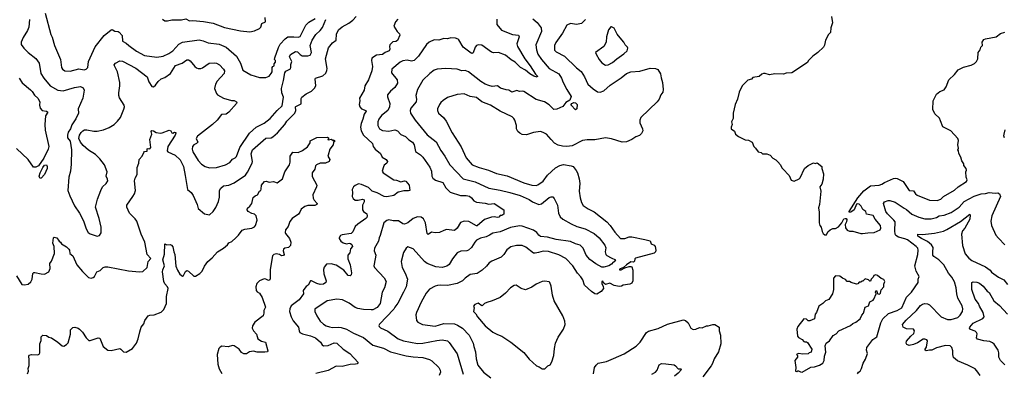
# Model space of a CAD drawing. Extents: x 1678431 to 1860718, y 384618 to 522882.
# Tile 321 of 473: x 1777061 to 1788279, y 497301 to 501330. Entities that reach past the tile are written whole.
import ezdxf

# ---------------------------------------------------------------- set-up
doc = ezdxf.new("R2010")
doc.units = 0

msp = doc.modelspace()

# ---------------------------------------------------------------- linework, layer by layer
at = {"layer": '0CON10XD'}
for points in [[(1777025, 498412), (1777085, 498313), (1777115, 498307), (1777158, 498315), (1777187, 498343), (1777202, 498375), (1777212, 498438), (1777221, 498449), (1777235, 498451), (1777305, 498434), (1777345, 498432), (1777395, 498457), (1777407, 498495), (1777405, 498550), (1777425, 498580), (1777456, 498664), (1777453, 498745), (1777439, 498785), (1777445, 498846), (1777455, 498850), (1777486, 498846), (1777510, 498805), (1777526, 498796), (1777538, 498775), (1777595, 498740), (1777623, 498715), (1777630, 498705), (1777634, 498665), (1777668, 498638), (1777712, 498535), (1777775, 498461), (1777845, 498394), (1777875, 498384), (1777898, 498392), (1777913, 498405), (1777941, 498455), (1777979, 498471), (1778013, 498505), (1778035, 498514), (1778065, 498514), (1778300, 498470), (1778425, 498455), (1778465, 498461), (1778514, 498505), (1778524, 498576), (1778555, 498608), (1778512, 498655), (1778488, 498795), (1778446, 498885), (1778395, 499033), (1778375, 499061), (1778311, 499125), (1778283, 499195), (1778283, 499215), (1778350, 499315), (1778368, 499345), (1778380, 499385), (1778368, 499495), (1778376, 499524), (1778398, 499565), (1778399, 499645), (1778418, 499695), (1778424, 499735), (1778458, 499775), (1778475, 499818), (1778485, 499827), (1778515, 499830), (1778515, 499858), (1778525, 499862), (1778545, 499860), (1778557, 499873), (1778544, 499965), (1778566, 500024), (1778561, 500055), (1778565, 500067), (1778585, 500063), (1778615, 500046), (1778665, 500036), (1778685, 500039), (1778765, 500072), (1778782, 500065), (1778795, 500042), (1778805, 500038), (1778825, 500047), (1778840, 500045), (1778842, 500035), (1778834, 500015), (1778749, 499885), (1778741, 499835), (1778750, 499825), (1778831, 499785), (1778891, 499731), (1778926, 499655), (1778946, 499555), (1778974, 499395), (1779015, 499359), (1779038, 499325), (1779082, 499225), (1779095, 499180), (1779165, 499118), (1779225, 499108), (1779267, 499145), (1779295, 499190), (1779325, 499257), (1779338, 499308), (1779339, 499385), (1779351, 499409), (1779383, 499435), (1779445, 499446), (1779505, 499469), (1779633, 499557), (1779658, 499592), (1779711, 499695), (1779713, 499715), (1779698, 499802), (1779715, 499845), (1779865, 499978), (1779926, 499984), (1779947, 499995), (1780000, 500040), (1780083, 500137), (1780106, 500174), (1780196, 500265), (1780209, 500295), (1780204, 500335), (1780208, 500342), (1780269, 500371), (1780268, 500432), (1780274, 500446), (1780325, 500483), (1780384, 500516), (1780420, 500550), (1780434, 500576), (1780426, 500655), (1780430, 500665), (1780515, 500691), (1780548, 500722), (1780561, 500749), (1780564, 500775), (1780547, 500885), (1780580, 501010), (1780625, 501067), (1780666, 501095), (1780669, 501165), (1780692, 501215), (1780735, 501249), (1780811, 501289), (1780856, 501325)], [(1777173, 501333), (1777167, 501243), (1777152, 501208), (1777099, 501125), (1777078, 501075), (1777078, 501048), (1777108, 501005), (1777156, 500956), (1777245, 500889), (1777284, 500835), (1777302, 500715), (1777335, 500664), (1777407, 500575), (1777496, 500526), (1777555, 500520), (1777684, 500556), (1777755, 500567), (1777784, 500555), (1777797, 500525), (1777782, 500435), (1777728, 500315), (1777730, 500265), (1777699, 500201), (1777655, 500133), (1777640, 500085), (1777615, 500049), (1777605, 500015), (1777606, 499985), (1777637, 499945), (1777651, 499845), (1777648, 499682), (1777639, 499605), (1777623, 499537), (1777611, 499385), (1777633, 499323), (1777685, 499207), (1777743, 499125), (1777789, 499039), (1777818, 498945), (1777841, 498905), (1777865, 498889), (1777945, 498862), (1777969, 498871), (1777989, 498901), (1777989, 498965), (1777966, 499065), (1777926, 499195), (1777946, 499285), (1777984, 499385), (1778006, 499425), (1778047, 499463), (1778064, 499495), (1778063, 499513), (1778046, 499545), (1778056, 499596), (1778029, 499675), (1777976, 499745), (1777925, 499792), (1777844, 499844), (1777786, 499896), (1777754, 499934), (1777736, 499976), (1777744, 500015), (1777760, 500045), (1777780, 500065), (1777800, 500075), (1777825, 500076), (1777905, 500058), (1777945, 500059), (1778015, 500074), (1778079, 500101), (1778137, 500135), (1778177, 500173), (1778208, 500215), (1778248, 500312), (1778254, 500335), (1778251, 500355), (1778199, 500439), (1778191, 500465), (1778190, 500495), (1778203, 500575), (1778201, 500615), (1778175, 500735), (1778140, 500805), (1778139, 500815), (1778153, 500835), (1778201, 500859), (1778234, 500856), (1778385, 500779), (1778515, 500677), (1778532, 500622), (1778565, 500567), (1778585, 500563), (1778608, 500582), (1778640, 500625), (1778674, 500655), (1778715, 500672), (1778780, 500715), (1778835, 500807), (1778914, 500836), (1778965, 500871), (1778985, 500873), (1779005, 500861), (1779055, 500798), (1779075, 500780), (1779095, 500772), (1779125, 500772), (1779145, 500780), (1779220, 500835), (1779285, 500839), (1779304, 500834), (1779336, 500815), (1779385, 500765), (1779394, 500745), (1779389, 500715), (1779310, 500630), (1779293, 500595), (1779281, 500545), (1779305, 500490), (1779315, 500473), (1779384, 500434), (1779475, 500408), (1779505, 500407), (1779533, 500393), (1779536, 500386), (1779533, 500375), (1779443, 500275), (1779415, 500252), (1779362, 500248), (1779311, 500185), (1779258, 500135), (1779087, 500003), (1779070, 499975), (1779089, 499935), (1779075, 499919), (1779046, 499905), (1779029, 499885), (1779028, 499855), (1779035, 499825), (1779095, 499724), (1779131, 499685), (1779175, 499656), (1779225, 499643), (1779305, 499646), (1779407, 499675), (1779456, 499704), (1779485, 499741), (1779516, 499754), (1779531, 499769), (1779570, 499875), (1779681, 500035), (1779755, 500104), (1779785, 500121), (1779848, 500152), (1779915, 500205), (1779995, 500295), (1780053, 500347), (1780066, 500445), (1780047, 500495), (1780044, 500546), (1780068, 500635), (1780082, 500725), (1780095, 500743), (1780145, 500771), (1780152, 500785), (1780152, 500818), (1780163, 500855), (1780137, 500905), (1780145, 500933), (1780205, 500968), (1780225, 500962), (1780255, 500933), (1780279, 500919), (1780344, 500916), (1780370, 500925), (1780384, 500956), (1780372, 501035), (1780393, 501095), (1780435, 501160), (1780485, 501205), (1780511, 501239), (1780549, 501331)], [(1777350, 501405), (1777415, 501162), (1777431, 501131), (1777458, 501035), (1777528, 500875), (1777536, 500785), (1777549, 500765), (1777577, 500747), (1777637, 500743), (1777735, 500769), (1777795, 500760), (1777818, 500765), (1777836, 500785), (1777846, 500855), (1777920, 501020), (1778025, 501149), (1778105, 501214), (1778115, 501216), (1778145, 501199), (1778184, 501194), (1778195, 501187), (1778229, 501149), (1778234, 501084), (1778275, 501061), (1778305, 501034), (1778392, 500972), (1778485, 500923), (1778625, 500902), (1778695, 500915), (1778760, 500945), (1778805, 500976), (1778875, 501049), (1778915, 501073), (1779105, 501100), (1779150, 501090), (1779208, 501065), (1779335, 501052), (1779415, 501016), (1779530, 500915), (1779577, 500835), (1779605, 500753), (1779695, 500701), (1779795, 500671), (1779865, 500671), (1779904, 500686), (1779928, 500715), (1779936, 500734), (1779939, 500785), (1779945, 500797), (1779960, 500805), (1779960, 500825), (1779977, 500845), (1779976, 500865), (1779966, 500876), (1779968, 500895), (1780009, 501011), (1780030, 501050), (1780085, 501112), (1780115, 501134), (1780185, 501136), (1780235, 501130), (1780255, 501138), (1780321, 501269), (1780355, 501302), (1780428, 501345)], [(1778690, 501335), (1778715, 501318), (1778745, 501318), (1778795, 501327), (1778905, 501329), (1778955, 501339), (1778995, 501317), (1779035, 501322), (1779155, 501310), (1779265, 501289), (1779395, 501241), (1779575, 501202), (1779685, 501193), (1779737, 501203), (1779795, 501230), (1779807, 501243), (1779820, 501285), (1779862, 501305), (1779858, 501355)], [(1781369, 501335), (1781341, 501305), (1781324, 501254), (1781360, 501195), (1781389, 501169), (1781392, 501155), (1781365, 501094), (1781345, 501081), (1781312, 501078), (1781280, 501045), (1781274, 501025), (1781278, 500992), (1781270, 500975), (1781225, 500956), (1781195, 500933), (1781125, 500924), (1781075, 500893), (1781069, 500865), (1781079, 500795), (1781073, 500745), (1781034, 500646), (1780994, 500575), (1780987, 500525), (1780931, 500435), (1780936, 500405), (1780930, 500365), (1780937, 500337), (1780955, 500315), (1781006, 500296), (1781008, 500288), (1780987, 500255), (1780972, 500195), (1780951, 500145), (1780945, 500105), (1780952, 500062), (1780978, 500015), (1781080, 499920), (1781089, 499885), (1781113, 499853), (1781171, 499805), (1781192, 499762), (1781235, 499736), (1781250, 499715), (1781243, 499695), (1781215, 499671), (1781205, 499652), (1781191, 499605), (1781202, 499585), (1781325, 499506), (1781355, 499502), (1781405, 499484), (1781444, 499494), (1781460, 499490), (1781500, 499445), (1781507, 499385), (1781490, 499380), (1781439, 499381), (1781392, 499368), (1781375, 499363), (1781325, 499327), (1781245, 499312), (1781215, 499316), (1781135, 499356), (1781076, 499376), (1781036, 499416), (1780955, 499453), (1780922, 499458), (1780885, 499441), (1780866, 499425), (1780850, 499395), (1780854, 499355), (1780848, 499315), (1780862, 499292), (1780885, 499274), (1780918, 499272), (1780965, 499284), (1780985, 499278), (1780986, 499255), (1780968, 499215), (1780967, 499165), (1780980, 499145), (1781015, 499116), (1781020, 499095), (1781016, 499075), (1781006, 499065), (1780912, 498998), (1780884, 498975), (1780857, 498913), (1780836, 498894), (1780735, 498880), (1780715, 498870), (1780700, 498845), (1780700, 498835), (1780721, 498805), (1780745, 498786), (1780785, 498776), (1780815, 498783), (1780830, 498780), (1780845, 498768), (1780853, 498745), (1780832, 498718), (1780824, 498675), (1780800, 498645), (1780798, 498632), (1780799, 498605), (1780826, 498536), (1780842, 498445), (1780838, 498422), (1780825, 498412), (1780805, 498414), (1780755, 498477), (1780665, 498534), (1780609, 498549), (1780556, 498544), (1780531, 498509), (1780524, 498484), (1780526, 498435), (1780553, 498355), (1780550, 498335), (1780522, 498318), (1780485, 498314), (1780446, 498325), (1780385, 498356), (1780375, 498353), (1780349, 498305), (1780325, 498290), (1780298, 498255), (1780292, 498245), (1780294, 498205), (1780245, 498137), (1780155, 498070), (1780140, 498035), (1780137, 498005), (1780154, 497945), (1780178, 497898), (1780237, 497827), (1780244, 497785), (1780254, 497764), (1780285, 497749), (1780375, 497728), (1780433, 497703), (1780490, 497655), (1780507, 497625), (1780524, 497614), (1780575, 497619), (1780645, 497649), (1780675, 497644), (1780747, 497575), (1780823, 497525), (1780918, 497425), (1780905, 497410), (1780886, 497404), (1780825, 497401), (1780735, 497379), (1780665, 497381), (1780575, 497331), (1780435, 497297)], [(1780856, 501325), (1780894, 501365)], [(1782908, 501338), (1782958, 501298), (1783004, 501235), (1783006, 501195), (1782943, 501045), (1782949, 500985), (1782965, 500935), (1783007, 500875), (1783093, 500773), (1783205, 500712), (1783235, 500665), (1783253, 500615), (1783295, 500535), (1783346, 500456), (1783329, 500411), (1783285, 500385), (1783248, 500342), (1783180, 500310), (1783145, 500308), (1783095, 500361), (1783042, 500395), (1782945, 500420), (1782805, 500510), (1782785, 500516), (1782755, 500512), (1782725, 500521), (1782670, 500505), (1782635, 500528), (1782605, 500530), (1782540, 500550), (1782505, 500576), (1782445, 500569), (1782405, 500578), (1782364, 500595), (1782315, 500626), (1782175, 500736), (1782135, 500749), (1782098, 500745), (1782045, 500767), (1781915, 500774), (1781816, 500764), (1781785, 500754), (1781734, 500716), (1781655, 500641), (1781594, 500535), (1781574, 500466), (1781582, 500425), (1781579, 500395), (1781519, 500321), (1781509, 500295), (1781513, 500265), (1781567, 500185), (1781705, 500019), (1781807, 499937), (1781859, 499839), (1781905, 499775), (1781961, 499675), (1782115, 499516), (1782252, 499482), (1782405, 499410), (1782535, 499388), (1782645, 499362), (1782765, 499325), (1782865, 499282), (1782905, 499254), (1782975, 499224), (1783007, 499233), (1783095, 499302), (1783115, 499311), (1783135, 499310), (1783150, 499291), (1783187, 499217), (1783198, 499125), (1783217, 499085), (1783250, 499055), (1783344, 499004), (1783410, 498975), (1783505, 498948), (1783605, 498894), (1783665, 498845), (1783729, 498759), (1783740, 498730), (1783732, 498685), (1783739, 498655), (1783751, 498641), (1783800, 498615), (1783850, 498595), (1783835, 498570), (1783822, 498568), (1783803, 498545), (1783775, 498527), (1783715, 498510), (1783695, 498511), (1783625, 498547), (1783555, 498598), (1783515, 498648), (1783481, 498725), (1783445, 498761), (1783395, 498774), (1783335, 498802), (1783175, 498825), (1783075, 498853), (1782995, 498860), (1782975, 498873), (1782953, 498905), (1782915, 498933), (1782785, 498977), (1782755, 498979), (1782653, 498963), (1782535, 498913), (1782451, 498899), (1782415, 498875), (1782375, 498855), (1782310, 498840), (1782265, 498818), (1782245, 498796), (1782210, 498735), (1782175, 498705), (1782154, 498696), (1782088, 498692), (1782045, 498674), (1781994, 498606), (1781955, 498539), (1781928, 498522), (1781875, 498506), (1781803, 498513), (1781705, 498552), (1781674, 498575), (1781545, 498720), (1781485, 498743), (1781464, 498726), (1781435, 498678), (1781408, 498575), (1781417, 498505), (1781453, 498443), (1781478, 498375), (1781465, 498285), (1781435, 498225), (1781371, 498099), (1781336, 498055), (1781325, 498032), (1781161, 497859), (1781154, 497845), (1781156, 497835), (1781170, 497820), (1781255, 497779), (1781375, 497695), (1781435, 497670), (1781595, 497642), (1781655, 497645), (1781812, 497675), (1781875, 497681), (1781935, 497669), (1781953, 497653), (1782045, 497521), (1782115, 497290)], [(1782499, 501335), (1782498, 501275), (1782552, 501212), (1782675, 501159), (1782746, 501155), (1782752, 501135), (1782726, 501055), (1782731, 501025), (1782815, 500885), (1782876, 500805), (1782938, 500708), (1782962, 500685), (1782955, 500673), (1782917, 500687), (1782875, 500713), (1782825, 500755), (1782766, 500786), (1782707, 500847), (1782662, 500872), (1782595, 500926), (1782515, 500954), (1782459, 500951), (1782435, 500958), (1782325, 501038), (1782286, 501044), (1782265, 501036), (1782249, 501015), (1782228, 500952), (1782216, 500944), (1782205, 500948), (1782115, 501015), (1782065, 501099), (1782055, 501109), (1782028, 501118), (1781975, 501121), (1781935, 501112), (1781893, 501117), (1781835, 501096), (1781785, 501101), (1781725, 501073), (1781695, 501046), (1781605, 500914), (1781555, 500865)], [(1783509, 501331), (1783462, 501285), (1783405, 501274), (1783335, 501286), (1783295, 501267), (1783244, 501175), (1783169, 501071), (1783154, 501035), (1783154, 500984), (1783175, 500963), (1783270, 500915), (1783405, 500782), (1783459, 500739), (1783495, 500680), (1783534, 500595), (1783595, 500541), (1783645, 500509), (1783675, 500505), (1783715, 500520), (1783787, 500585), (1783915, 500669), (1783973, 500717), (1784025, 500735), (1784125, 500742), (1784245, 500776), (1784305, 500773), (1784331, 500761), (1784363, 500713), (1784369, 500669), (1784386, 500614), (1784394, 500535), (1784390, 500505), (1784366, 500474), (1784345, 500424), (1784325, 500395), (1784137, 500215), (1784127, 500185), (1784127, 500155), (1784158, 500085), (1784161, 500065), (1784146, 500034), (1784121, 500009), (1784080, 499995), (1784035, 499965), (1783973, 499937), (1783925, 499933), (1783805, 499974), (1783735, 499982), (1783615, 499962), (1783525, 499959), (1783475, 499952), (1783355, 499894), (1783294, 499886), (1783245, 499887), (1783195, 499900), (1783155, 499923), (1783116, 499966), (1783064, 500024), (1783026, 500046), (1782995, 500054), (1782915, 500043), (1782835, 500018), (1782785, 500022), (1782760, 500035), (1782738, 500055), (1782722, 500085), (1782722, 500125), (1782703, 500185), (1782692, 500205), (1782672, 500222), (1782535, 500289), (1782425, 500356), (1782325, 500395), (1782265, 500442), (1782195, 500456), (1782125, 500484), (1782045, 500478), (1781937, 500443), (1781885, 500410), (1781859, 500385), (1781844, 500365), (1781822, 500315), (1781822, 500295), (1781834, 500265), (1781890, 500215), (1781920, 500175), (1781989, 500039), (1782091, 499881), (1782148, 499755), (1782218, 499675), (1782295, 499645), (1782404, 499615), (1782495, 499576), (1782615, 499552), (1782805, 499472), (1782895, 499446), (1782945, 499442), (1782965, 499447), (1783025, 499491), (1783073, 499557), (1783165, 499642), (1783215, 499669), (1783255, 499679), (1783345, 499666), (1783367, 499655), (1783403, 499613), (1783418, 499585), (1783436, 499515), (1783441, 499465), (1783436, 499375), (1783445, 499300), (1783461, 499245), (1783482, 499212), (1783536, 499176), (1783605, 499142), (1783750, 499025), (1783788, 498985), (1783840, 498910), (1783905, 498837), (1783955, 498838), (1784005, 498854), (1784035, 498856), (1784185, 498824), (1784245, 498809), (1784256, 498776), (1784290, 498760), (1784302, 498745), (1784309, 498705), (1784304, 498686), (1784289, 498671), (1784078, 498612), (1784069, 498605), (1784065, 498580), (1784055, 498567), (1784025, 498570), (1783976, 498535), (1783942, 498508), (1783895, 498486), (1783895, 498480), (1783915, 498479), (1783956, 498504), (1784005, 498518), (1784025, 498519), (1784035, 498512), (1784046, 498475), (1784045, 498355), (1784035, 498328), (1784013, 498315), (1783936, 498304), (1783916, 498294), (1783890, 498290), (1783835, 498300), (1783785, 498327), (1783735, 498313), (1783716, 498326), (1783705, 498350), (1783695, 498348), (1783692, 498325), (1783709, 498289), (1783711, 498265), (1783685, 498234), (1783635, 498201), (1783615, 498207), (1783574, 498234), (1783496, 498305), (1783476, 498365), (1783455, 498398), (1783415, 498442), (1783364, 498525), (1783285, 498610), (1783205, 498650), (1783085, 498689), (1783025, 498693), (1782972, 498678)], [(1786311, 501365), (1786322, 501295), (1786302, 501235), (1786300, 501185), (1786275, 501160), (1786243, 501097), (1786232, 501038), (1786218, 501015), (1786153, 500957), (1786097, 500913), (1786045, 500860), (1786035, 500842), (1785860, 500725), (1785795, 500720), (1785765, 500708), (1785665, 500712), (1785605, 500700), (1785555, 500717), (1785534, 500716), (1785515, 500710), (1785485, 500683), (1785415, 500670), (1785397, 500653), (1785355, 500640), (1785292, 500575), (1785260, 500505), (1785238, 500425), (1785212, 500365), (1785190, 500265), (1785188, 500205), (1785170, 500165), (1785178, 500135), (1785167, 500105), (1785168, 500085), (1785205, 500058), (1785217, 500027), (1785249, 499999), (1785325, 499960), (1785365, 499956), (1785406, 499936), (1785424, 499884), (1785446, 499866), (1785475, 499823), (1785510, 499815), (1785525, 499802), (1785572, 499802), (1785610, 499785), (1785641, 499751), (1785675, 499732), (1785699, 499709), (1785730, 499675), (1785743, 499643), (1785755, 499630), (1785826, 499556), (1785851, 499501), (1785885, 499490), (1785940, 499515), (1785953, 499527), (1786002, 499635), (1786045, 499670), (1786105, 499698), (1786125, 499692), (1786145, 499700), (1786200, 499655), (1786200, 499635), (1786220, 499575), (1786216, 499514), (1786201, 499455), (1786176, 499425), (1786188, 499375), (1786174, 499225), (1786162, 499185), (1786169, 499135), (1786168, 499015), (1786176, 498985), (1786194, 498964), (1786204, 498915), (1786215, 498892), (1786235, 498878)], [(1783735, 500811), (1783765, 500814), (1783815, 500842), (1783864, 500885), (1783945, 500940), (1783981, 500975), (1783990, 501005), (1783987, 501017), (1783960, 501045), (1783946, 501075), (1783920, 501100), (1783870, 501165), (1783835, 501232), (1783805, 501250), (1783795, 501250), (1783770, 501215), (1783747, 501135), (1783743, 501075), (1783718, 501025), (1783623, 500955), (1783629, 500935), (1783664, 500875), (1783695, 500838), (1783735, 500811)], [(1786235, 498878), (1786255, 498880), (1786269, 498911), (1786294, 498936), (1786325, 498951), (1786355, 498951), (1786389, 498971), (1786426, 499014), (1786452, 499059), (1786465, 499066), (1786476, 499066), (1786484, 499054), (1786481, 499025), (1786464, 498995), (1786468, 498958), (1786490, 498930), (1786515, 498919), (1786555, 498921), (1786645, 498892), (1786665, 498892), (1786725, 498903), (1786795, 498904), (1786866, 498934), (1786874, 498955), (1786867, 498985), (1786806, 499055), (1786785, 499100), (1786710, 499115), (1786702, 499145), (1786667, 499167), (1786647, 499205), (1786625, 499226), (1786605, 499231), (1786595, 499228), (1786567, 499165), (1786532, 499135), (1786515, 499132), (1786513, 499143), (1786609, 499301), (1786678, 499381), (1786755, 499438), (1786855, 499446), (1786884, 499456), (1786915, 499476), (1787015, 499521), (1787035, 499524), (1787059, 499519), (1787126, 499486), (1787194, 499385), (1787245, 499378), (1787268, 499345), (1787285, 499332), (1787428, 499275), (1787515, 499268), (1787554, 499285), (1787586, 499315), (1787713, 499387), (1787755, 499424), (1787847, 499485), (1787854, 499505), (1787844, 499535), (1787840, 499595), (1787850, 499615), (1787843, 499635), (1787818, 499668), (1787816, 499686), (1787795, 499720), (1787783, 499765), (1787760, 499805), (1787756, 499836), (1787750, 499845), (1787758, 499865), (1787750, 499905), (1787756, 499955), (1787750, 499975), (1787670, 500065), (1787577, 500107), (1787553, 500177), (1787539, 500209), (1787486, 500256), (1787466, 500306), (1787470, 500405), (1787505, 500482), (1787545, 500513), (1787595, 500530), (1787616, 500564), (1787646, 500645), (1787713, 500705), (1787753, 500757), (1787815, 500789), (1787900, 500810), (1787939, 500831), (1787963, 500855), (1787976, 500885), (1787981, 500955), (1788002, 500985), (1788013, 501017), (1788030, 501035), (1788028, 501075), (1788045, 501102), (1788065, 501112), (1788186, 501134), (1788235, 501172), (1788285, 501187)], [(1781555, 500865), (1781525, 500856), (1781475, 500869), (1781425, 500860), (1781395, 500846), (1781302, 500765), (1781298, 500725), (1781360, 500645), (1781366, 500605), (1781335, 500556), (1781284, 500515), (1781253, 500475), (1781250, 500450), (1781280, 500375), (1781275, 500336), (1781254, 500295), (1781185, 500238), (1781154, 500196), (1781143, 500165), (1781140, 500125), (1781161, 500085), (1781195, 500066), (1781265, 500059), (1781335, 500073), (1781365, 500065), (1781405, 500021), (1781455, 499998), (1781495, 499960), (1781536, 499936), (1781555, 499904), (1781570, 499829), (1781628, 499788), (1781655, 499765), (1781735, 499650), (1781752, 499605), (1781758, 499548), (1781769, 499525), (1781800, 499500), (1781881, 499475), (1781915, 499414), (1781965, 499366), (1782085, 499328), (1782146, 499326), (1782185, 499318), (1782210, 499300), (1782234, 499265), (1782265, 499251), (1782365, 499239), (1782405, 499226), (1782465, 499234), (1782577, 499165), (1782577, 499115), (1782555, 499100), (1782535, 499098), (1782521, 499079), (1782506, 499074), (1782465, 499083), (1782435, 499081), (1782356, 499054), (1782275, 498980), (1782265, 498980), (1782179, 499031), (1782125, 499034), (1782085, 499019), (1782045, 498956), (1782015, 498927), (1781925, 498938), (1781895, 498929), (1781845, 498904), (1781795, 498902), (1781752, 498908), (1781715, 498884), (1781704, 498895), (1781685, 499015), (1781662, 499062), (1781635, 499081), (1781595, 499083), (1781545, 499066), (1781485, 499016), (1781445, 499000), (1781425, 499004), (1781376, 499036), (1781318, 499038), (1781265, 499048), (1781245, 499043), (1781211, 499015), (1781169, 498871), (1781155, 498845), (1781150, 498805), (1781102, 498725), (1781100, 498695), (1781118, 498645), (1781098, 498545), (1781097, 498525), (1781104, 498505), (1781215, 498389), (1781237, 498345), (1781216, 498275), (1781191, 498225), (1781169, 498095), (1781135, 498049), (1781085, 498025), (1781065, 498022), (1780977, 498027), (1780915, 498040), (1780885, 498052), (1780815, 498101), (1780738, 498138), (1780676, 498146), (1780565, 498126), (1780425, 498033), (1780424, 498005), (1780447, 497957), (1780486, 497895), (1780521, 497861), (1780551, 497841), (1780589, 497829), (1780625, 497823), (1780695, 497825), (1780725, 497823), (1780785, 497805), (1780865, 497759), (1780977, 497707), (1781085, 497621), (1781205, 497587), (1781286, 497546), (1781465, 497501), (1781545, 497489), (1781655, 497481), (1781729, 497459), (1781755, 497443), (1781835, 497367), (1781851, 497335), (1781856, 497314), (1781842, 497275)], [(1777056, 500665), (1777089, 500609), (1777185, 500531), (1777205, 500510), (1777229, 500469), (1777268, 500435), (1777289, 500395), (1777287, 500355), (1777295, 500320), (1777318, 500295), (1777365, 500288), (1777382, 500275), (1777354, 500235), (1777346, 500135), (1777350, 500070), (1777392, 499885), (1777385, 499855), (1777337, 499753), (1777277, 499663), (1777245, 499651), (1777218, 499648), (1777156, 499736), (1777025, 499861)], [(1783395, 500303), (1783346, 500355), (1783344, 500365), (1783353, 500375), (1783375, 500387), (1783394, 500384), (1783413, 500365), (1783407, 500315), (1783395, 500303)], [(1777151, 497295), (1777160, 497325), (1777156, 497355), (1777169, 497391), (1777171, 497455), (1777164, 497496), (1777171, 497509), (1777195, 497514), (1777269, 497511), (1777285, 497520), (1777292, 497535), (1777290, 497635), (1777306, 497675), (1777307, 497715), (1777326, 497734), (1777365, 497731), (1777395, 497711), (1777425, 497704), (1777496, 497656), (1777544, 497614), (1777565, 497610), (1777593, 497627), (1777612, 497648), (1777639, 497745), (1777640, 497795), (1777666, 497824), (1777688, 497828), (1777726, 497816), (1777743, 497803), (1777775, 497770), (1777817, 497705), (1777850, 497675), (1777866, 497674), (1777955, 497703), (1777975, 497700), (1778012, 497605), (1778065, 497564), (1778105, 497561), (1778202, 497582), (1778215, 497577), (1778245, 497546), (1778275, 497542), (1778345, 497584), (1778391, 497645), (1778411, 497695), (1778430, 497775), (1778445, 497826), (1778475, 497865), (1778488, 497902), (1778524, 497956), (1778545, 497964), (1778593, 497967), (1778674, 497996), (1778702, 498028), (1778735, 498095), (1778735, 498175), (1778751, 498265), (1778746, 498285), (1778715, 498319), (1778702, 498345), (1778689, 498455), (1778691, 498479), (1778710, 498525), (1778692, 498595), (1778711, 498659), (1778714, 498775), (1778736, 498766), (1778775, 498770), (1778791, 498761), (1778805, 498742), (1778816, 498685), (1778828, 498655), (1778842, 498522), (1778858, 498475), (1778885, 498430), (1778915, 498408), (1778926, 498414), (1778951, 498459), (1778965, 498472), (1778986, 498466), (1779045, 498407), (1779065, 498408), (1779115, 498438), (1779139, 498465), (1779168, 498522), (1779204, 498575), (1779255, 498615), (1779316, 498684), (1779385, 498728), (1779427, 498763), (1779445, 498788), (1779477, 498803), (1779525, 498845), (1779556, 498875), (1779595, 498931), (1779625, 498944), (1779705, 498956), (1779735, 498971), (1779747, 498985), (1779765, 499045), (1779756, 499095), (1779737, 499115), (1779705, 499122), (1779664, 499145), (1779651, 499165), (1779656, 499184), (1779684, 499205), (1779706, 499235), (1779722, 499305), (1779745, 499323), (1779772, 499335), (1779793, 499375), (1779807, 499385), (1779813, 499397), (1779817, 499445), (1779850, 499485), (1779870, 499490), (1779905, 499479), (1779953, 499487), (1779995, 499470), (1780055, 499518), (1780082, 499598), (1780136, 499675), (1780144, 499705), (1780144, 499775), (1780175, 499820), (1780235, 499818), (1780285, 499839), (1780340, 499881), (1780370, 499925), (1780372, 499948), (1780445, 499986), (1780565, 499990), (1780578, 499985), (1780578, 499972), (1780570, 499965), (1780575, 499960), (1780615, 499968), (1780635, 499950), (1780645, 499960), (1780650, 499945), (1780638, 499932), (1780632, 499905), (1780594, 499856), (1780574, 499786), (1780573, 499775), (1780594, 499736), (1780587, 499715), (1780546, 499694), (1780485, 499694), (1780443, 499677), (1780433, 499665), (1780425, 499628), (1780393, 499585), (1780394, 499544), (1780446, 499445), (1780444, 499426), (1780402, 499335), (1780406, 499296), (1780418, 499275), (1780450, 499235), (1780448, 499225), (1780425, 499214), (1780345, 499214), (1780308, 499202), (1780268, 499172), (1780254, 499135), (1780239, 499115), (1780164, 499065), (1780138, 499032), (1780119, 498975), (1780090, 498935), (1780087, 498905), (1780088, 498895), (1780136, 498835), (1780149, 498795), (1780148, 498755), (1780125, 498734), (1780083, 498727), (1780067, 498715), (1780064, 498695), (1780074, 498655), (1780065, 498641), (1780045, 498639), (1780020, 498655), (1779985, 498661), (1779955, 498654), (1779942, 498638), (1779916, 498485), (1779916, 498386), (1779910, 498365), (1779895, 498358), (1779865, 498374), (1779845, 498376), (1779795, 498354), (1779764, 498325), (1779752, 498285), (1779754, 498245), (1779765, 498227), (1779795, 498215), (1779825, 498165), (1779861, 498055), (1779844, 498016), (1779844, 497986), (1779836, 497954), (1779742, 497885), (1779715, 497842), (1779708, 497815), (1779724, 497785), (1779759, 497745), (1779775, 497694), (1779815, 497668), (1779862, 497655), (1779887, 497555), (1779883, 497547), (1779855, 497541), (1779765, 497543), (1779725, 497553), (1779680, 497545), (1779645, 497522), (1779615, 497522), (1779587, 497537), (1779563, 497575), (1779503, 497613), (1779484, 497616), (1779435, 497604), (1779365, 497609), (1779345, 497600), (1779331, 497585), (1779312, 497515), (1779319, 497405), (1779332, 497352), (1779365, 497298)], [(1788280, 499985), (1788273, 500005), (1788276, 500026), (1788287, 500075)], [(1777295, 499522), (1777283, 499545), (1777294, 499585), (1777325, 499647), (1777345, 499671), (1777365, 499677), (1777376, 499655), (1777374, 499635), (1777344, 499566), (1777305, 499523), (1777295, 499522)], [(1786608, 497295), (1786617, 497313), (1786638, 497325), (1786653, 497355), (1786672, 497418), (1786699, 497461), (1786719, 497525), (1786708, 497565), (1786712, 497595), (1786782, 497685), (1786828, 497715), (1786873, 497875), (1786895, 497923), (1786958, 497982), (1787059, 498015), (1787112, 498048), (1787163, 498167), (1787220, 498225), (1787299, 498335), (1787296, 498374), (1787310, 498405), (1787276, 498465), (1787258, 498525), (1787295, 498655), (1787299, 498705), (1787292, 498725), (1787273, 498745), (1787175, 498820), (1787145, 498834), (1787073, 498853), (1787042, 498872), (1787035, 498885), (1787032, 498925), (1787035, 499025), (1787022, 499045), (1786947, 499117), (1786931, 499145), (1786901, 499235), (1786915, 499256), (1786955, 499269), (1786975, 499268), (1787035, 499251), (1787139, 499181), (1787165, 499167), (1787225, 499115), (1787305, 499079), (1787375, 499061), (1787445, 499061), (1787505, 499076), (1787535, 499096), (1787595, 499104), (1787675, 499131), (1787766, 499195), (1787823, 499257), (1787935, 499318), (1788015, 499346), (1788065, 499349), (1788105, 499361), (1788175, 499354), (1788207, 499357), (1788224, 499345), (1788236, 499315), (1788137, 499095), (1788127, 499035), (1788132, 498985), (1788183, 498873), (1788212, 498842), (1788285, 498765)], [(1788002, 497275), (1787978, 497315), (1787945, 497351), (1787865, 497393), (1787745, 497442), (1787701, 497481), (1787694, 497515), (1787694, 497555), (1787680, 497595), (1787663, 497613), (1787608, 497618), (1787505, 497590), (1787455, 497564), (1787425, 497564), (1787390, 497555), (1787378, 497565), (1787377, 497575), (1787392, 497598), (1787402, 497672), (1787395, 497683), (1787375, 497690), (1787355, 497689), (1787291, 497649), (1787245, 497629), (1787195, 497617), (1787168, 497628), (1787160, 497645), (1787166, 497665), (1787215, 497725), (1787248, 497755), (1787256, 497785), (1787244, 497804), (1787165, 497807), (1787126, 497826), (1787118, 497855), (1787159, 497905), (1787278, 498015), (1787325, 498073), (1787345, 498087), (1787375, 498096), (1787402, 498092), (1787425, 498080), (1787561, 497945), (1787632, 497912), (1787675, 497915), (1787750, 497935), (1787777, 497963), (1787802, 498005), (1787806, 498035), (1787800, 498070), (1787750, 498155), (1787737, 498205), (1787730, 498275), (1787712, 498342), (1787680, 498395), (1787642, 498442), (1787589, 498535), (1787532, 498595), (1787475, 498633), (1787466, 498645), (1787463, 498685), (1787470, 498735), (1787450, 498765), (1787405, 498802), (1787335, 498835), (1787306, 498855), (1787294, 498865), (1787293, 498885), (1787345, 498882), (1787485, 498896), (1787585, 498921), (1787625, 498938), (1787779, 499031), (1787885, 499113), (1787891, 499105), (1787885, 499056), (1787828, 498955), (1787803, 498925), (1787791, 498885), (1787802, 498755), (1787833, 498663), (1787875, 498612), (1787909, 498585), (1788065, 498514), (1788116, 498475), (1788134, 498454), (1788214, 498395), (1788274, 498364), (1788315, 498314)], [(1782972, 498678), (1782935, 498669), (1782915, 498671), (1782827, 498737), (1782785, 498756), (1782722, 498758), (1782655, 498742), (1782612, 498708), (1782577, 498653), (1782546, 498624), (1782440, 498580), (1782410, 498560), (1782380, 498520), (1782330, 498475), (1782275, 498439), (1782193, 498425), (1782136, 498385), (1782106, 498355), (1782045, 498323), (1781935, 498302), (1781856, 498304), (1781820, 498300), (1781795, 498294), (1781731, 498259), (1781691, 498215), (1781635, 498113), (1781583, 497995), (1781576, 497965), (1781582, 497902), (1781598, 497885), (1781652, 497855), (1781795, 497836), (1781895, 497869), (1782015, 497864), (1782051, 497851), (1782106, 497816), (1782181, 497735), (1782229, 497645), (1782235, 497605), (1782255, 497545), (1782263, 497465), (1782282, 497395), (1782345, 497315), (1782428, 497248)], [(1785975, 497313), (1786075, 497371), (1786115, 497376), (1786175, 497394), (1786212, 497415), (1786227, 497445), (1786231, 497495), (1786245, 497540), (1786239, 497615), (1786251, 497645), (1786288, 497672), (1786330, 497730), (1786365, 497752), (1786395, 497784), (1786526, 497844), (1786555, 497869), (1786587, 497883), (1786635, 497920), (1786656, 497964), (1786676, 497985), (1786692, 498055), (1786730, 498070), (1786746, 498114), (1786785, 498133), (1786792, 498145), (1786820, 498205), (1786812, 498225), (1786815, 498240), (1786825, 498240), (1786830, 498215), (1786840, 498205), (1786857, 498203), (1786868, 498212), (1786875, 498250), (1786907, 498285), (1786908, 498315), (1786917, 498345), (1786905, 498368), (1786875, 498380), (1786836, 498416), (1786815, 498423), (1786794, 498416), (1786784, 498396), (1786762, 498375), (1786755, 498352), (1786745, 498350), (1786730, 498365), (1786695, 498378), (1786668, 498352), (1786655, 498350), (1786645, 498340), (1786625, 498340), (1786609, 498321), (1786595, 498317), (1786534, 498334), (1786515, 498348), (1786488, 498348), (1786471, 498371), (1786435, 498383), (1786405, 498407), (1786355, 498412), (1786333, 498385), (1786331, 498255), (1786320, 498205), (1786278, 498142), (1786243, 498125), (1786213, 498095), (1786167, 498065), (1786140, 497995), (1786123, 497975), (1786118, 497922), (1786065, 497897), (1786045, 497900), (1786025, 497917), (1785995, 497920), (1785927, 497835), (1785916, 497805), (1785924, 497724), (1785935, 497710), (1785975, 497687), (1785995, 497662), (1786005, 497658), (1786025, 497660), (1786035, 497653), (1786087, 497575), (1786079, 497541), (1786055, 497532), (1786045, 497522), (1785985, 497518), (1785935, 497528), (1785910, 497515), (1785922, 497502), (1785922, 497485), (1785894, 497446), (1785903, 497365), (1785900, 497325), (1785915, 497320), (1785925, 497330), (1785935, 497330), (1785956, 497316), (1785975, 497313)], [(1783045, 497350), (1783080, 497385), (1783103, 497397), (1783125, 497430), (1783146, 497504), (1783153, 497585), (1783166, 497645), (1783195, 497714), (1783255, 497805), (1783276, 497855), (1783273, 497895), (1783251, 497955), (1783151, 498125), (1783132, 498192), (1783116, 498295), (1783101, 498335), (1783092, 498342), (1783045, 498351), (1783015, 498346), (1782945, 498317), (1782895, 498283), (1782825, 498252), (1782776, 498266), (1782716, 498306), (1782695, 498302), (1782654, 498276), (1782595, 498214), (1782536, 498164), (1782446, 498125), (1782385, 498109), (1782355, 498095), (1782335, 498072), (1782325, 498071), (1782285, 498098), (1782246, 498084), (1782232, 498065), (1782240, 498045), (1782233, 498005), (1782259, 497979), (1782276, 497945), (1782365, 497840), (1782451, 497771), (1782505, 497741), (1782555, 497723), (1782658, 497655), (1782805, 497538), (1782865, 497462), (1782950, 497385), (1782980, 497375), (1783013, 497353), (1783045, 497350)], [(1788285, 497396), (1788234, 497445), (1788218, 497485), (1788218, 497535), (1788210, 497565), (1788165, 497631), (1788145, 497648), (1788113, 497663), (1788045, 497669), (1787975, 497689), (1787962, 497705), (1787969, 497749), (1787962, 497765), (1787945, 497782), (1787895, 497798), (1787884, 497815), (1787886, 497825), (1787925, 497873), (1788035, 497924), (1788050, 497945), (1788038, 497995), (1787996, 498065), (1787984, 498095), (1787947, 498145), (1787910, 498255), (1787910, 498335), (1787925, 498343), (1787965, 498339), (1787995, 498326), (1788037, 498295), (1788085, 498235), (1788105, 498221), (1788161, 498125), (1788225, 498072), (1788314, 497974)], [(1783599, 497295), (1783610, 497365), (1783628, 497395), (1783650, 497415), (1783745, 497436), (1783825, 497471), (1783947, 497523), (1784085, 497611), (1784131, 497655), (1784204, 497765), (1784225, 497782), (1784335, 497811), (1784441, 497859), (1784625, 497911), (1784645, 497904), (1784677, 497877), (1784709, 497815), (1784735, 497801), (1784765, 497804), (1784805, 497823), (1784835, 497820), (1784885, 497840), (1784905, 497840), (1784957, 497857), (1784980, 497855), (1785032, 497825), (1785029, 497785), (1785044, 497735), (1785048, 497635), (1785021, 497545), (1784972, 497465), (1784954, 497414), (1784941, 497385), (1784845, 497261)], [(1784265, 497291), (1784305, 497315), (1784324, 497336), (1784345, 497397), (1784375, 497411), (1784421, 497409), (1784516, 497396), (1784534, 497385), (1784565, 497350), (1784595, 497350), (1784600, 497345), (1784565, 497302), (1784522, 497269)]]:
    msp.add_lwpolyline(points, dxfattribs=at)

doc.saveas('drawing.dxf')
